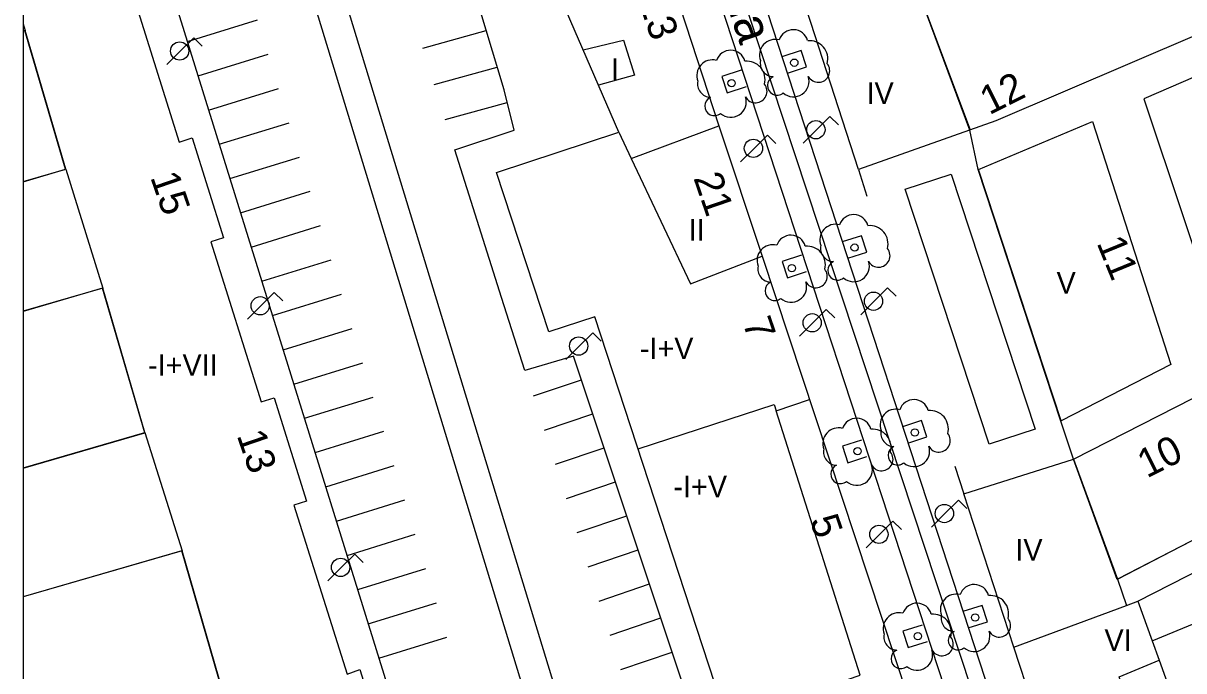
# Model space of a CAD drawing. Extents: x 282771 to 285132, y 4823109 to 4825496.
# Drawn here: x 282771.5 to 282852.4, y 4824185.1 to 4824230.3 of the extents above; entities that cross this region are included whole.
import ezdxf

# ---------------------------------------------------------------- set-up
doc = ezdxf.new("R2010")
doc.units = 0
for name, color, linetype in [('ACERA-BORDILLO', 7, 'Continuous'), ('ACERA-INTERIOR', 7, 'Continuous'), ('APARCAMIENTO', 7, 'Continuous'), ('ARBOL', 7, 'Continuous'), ('CALLE-EJE', 7, 'Continuous'), ('CALLE-TEXTO', 7, 'Continuous'), ('Default', 7, 'Continuous'), ('EDIFICIO', 7, 'Continuous'), ('FAROLA', 7, 'Continuous'), ('INTERIOR-EDIFICIO', 7, 'Continuous'), ('MEDIANERA', 7, 'Continuous'), ('NUM-PORTAL', 7, 'Continuous'), ('TXT-ALTURA-EDIFICIO', 7, 'Continuous'), ('URBANIZACION-AREA', 7, 'Continuous'), ('ZONA-VERDE', 7, 'Continuous')]:
    doc.layers.add(name, color=color, linetype=linetype)

msp = doc.modelspace()

# ---------------------------------------------------------------- linework, layer by layer
at = {"layer": 'ACERA-BORDILLO'}
for points in [[(282799.161, 4824295.551), (282835.662, 4824184.021), (282835.757, 4824183.279), (282835.546, 4824182.497), (282835.042, 4824181.863), (282834.387, 4824181.5), (282818.161, 4824176.147), (282817.829, 4824176.041), (282817.497, 4824176.001), (282817.071, 4824175.987), (282816.672, 4824176.067), (282816.181, 4824176.227), (282815.848, 4824176.413), (282815.649, 4824176.692), (282815.401, 4824177.212), (282819.311, 4824178.632), (282809.841, 4824207.062), (282806.451, 4824206.062), (282804.831, 4824211.152), (282801.568, 4824221.454), (282805.701, 4824222.822), (282805.001, 4824225.632), (282797.261, 4824251.381)], [(282879.24, 4824188.332), (282848.494, 4824172.664), (282848.052, 4824172.465), (282847.573, 4824172.304), (282847.063, 4824172.19), (282846.527, 4824172.128), (282845.974, 4824172.125), (282845.414, 4824172.185), (282844.856, 4824172.309), (282844.314, 4824172.498), (282843.796, 4824172.748), (282843.313, 4824173.053), (282842.874, 4824173.407), (282842.485, 4824173.799), (282842.149, 4824174.221), (282841.869, 4824174.662), (282841.643, 4824175.114), (282841.471, 4824175.567), (282802.311, 4824295.551)], [(282776.971, 4824248.201), (282804.061, 4824160.982), (282804.229, 4824160.567), (282804.388, 4824160.254), (282804.613, 4824159.959), (282804.901, 4824159.702), (282805.238, 4824159.502), (282805.609, 4824159.372), (282805.99, 4824159.317), (282806.36, 4824159.334), (282806.703, 4824159.413), (282823.891, 4824165.012), (282837.231, 4824169.622), (282838.141, 4824167.692)]]:
    msp.add_lwpolyline(points, dxfattribs=at)
at = {"layer": 'ACERA-INTERIOR'}
for points in [[(282891.09, 4824242.982), (282849.581, 4824224.992), (282855.131, 4824208.392)], [(282824.741, 4824226.782), (282826.071, 4824227.222), (282825.701, 4824228.362), (282824.361, 4824227.922)], [(282821.511, 4824226.992), (282820.181, 4824226.562), (282820.551, 4824225.422), (282821.891, 4824225.852)], [(282829.681, 4824220.082), (282830.281, 4824218.222)], [(282828.941, 4824213.892), (282830.271, 4824214.322), (282829.891, 4824215.462), (282828.561, 4824215.032)], [(282825.711, 4824214.102), (282824.381, 4824213.662), (282824.751, 4824212.522), (282826.081, 4824212.962)], [(282833.131, 4824201.012), (282834.461, 4824201.442), (282834.091, 4824202.582), (282832.761, 4824202.152)], [(282829.911, 4824201.222), (282828.581, 4824200.782), (282828.951, 4824199.642), (282830.281, 4824200.072)], [(282836.401, 4824199.392), (282837.031, 4824197.472)], [(282837.341, 4824188.122), (282838.671, 4824188.552), (282838.301, 4824189.692), (282836.971, 4824189.262)], [(282834.121, 4824188.322), (282832.791, 4824187.892), (282833.161, 4824186.752), (282834.491, 4824187.182)]]:
    msp.add_lwpolyline(points, dxfattribs=at)
at = {"layer": 'APARCAMIENTO'}
for p, q in [((282810.718, 4824176.878), (282783.673, 4824265.591)), ((282808.668, 4824176.253), (282781.622, 4824264.966))]:
    msp.add_line(p, q, dxfattribs=at)
for points in [[(282782.936, 4824228.996), (282787.821, 4824230.508)], [(282799.329, 4824228.545), (282803.761, 4824229.758)], [(282783.678, 4824226.609), (282788.554, 4824228.118)], [(282800.129, 4824226.011), (282804.526, 4824227.214)], [(282784.419, 4824224.221), (282789.287, 4824225.728)], [(282800.902, 4824223.56), (282805.223, 4824224.742)], [(282785.161, 4824221.834), (282790.02, 4824223.338)], [(282785.902, 4824219.446), (282790.753, 4824220.947)], [(282786.644, 4824217.059), (282791.486, 4824218.557)], [(282787.386, 4824214.671), (282792.219, 4824216.167)], [(282788.127, 4824212.284), (282792.951, 4824213.777)], [(282788.869, 4824209.897), (282793.684, 4824211.387)], [(282789.61, 4824207.509), (282794.417, 4824208.997)], [(282790.352, 4824205.122), (282795.15, 4824206.607)], [(282807.058, 4824204.292), (282810.388, 4824205.421)], [(282791.093, 4824202.734), (282795.883, 4824204.217)], [(282807.819, 4824201.91), (282811.178, 4824203.05)], [(282791.835, 4824200.347), (282796.616, 4824201.827)], [(282808.579, 4824199.528), (282811.968, 4824200.678)], [(282792.576, 4824197.959), (282797.349, 4824199.436)], [(282809.339, 4824197.146), (282812.758, 4824198.306)], [(282793.318, 4824195.572), (282798.082, 4824197.046)], [(282810.099, 4824194.764), (282813.548, 4824195.934)], [(282794.059, 4824193.184), (282798.815, 4824194.656)], [(282810.86, 4824192.382), (282814.338, 4824193.562)], [(282794.801, 4824190.797), (282799.548, 4824192.266)], [(282811.62, 4824190), (282815.128, 4824191.19)], [(282795.543, 4824188.409), (282800.281, 4824189.876)], [(282812.38, 4824187.618), (282815.918, 4824188.818)], [(282796.284, 4824186.022), (282801.014, 4824187.486)], [(282813.14, 4824185.236), (282816.708, 4824186.446)]]:
    msp.add_lwpolyline(points, dxfattribs=at)
at = {"layer": 'ARBOL'}
for centre in [(282825.221, 4824227.522), (282820.851, 4824226.092), (282829.421, 4824214.632), (282825.051, 4824213.202), (282833.621, 4824201.742), (282829.631, 4824200.442), (282837.821, 4824188.852), (282833.831, 4824187.552)]:
    msp.add_circle(centre, 0.255, dxfattribs=at)
for centre, radius, start, end in [((282825.151, 4824228.782), 1.038, 15.64228, 161.38435), ((282823.891, 4824228.052), 1.097, 75.4318, 200.55608), ((282826.281, 4824227.782), 1.272, 345.03273, 95.79925), ((282820.781, 4824227.352), 1.038, 15.64228, 161.38435), ((282819.521, 4824226.622), 1.097, 75.4318, 200.55608), ((282821.911, 4824226.352), 1.272, 345.03273, 95.79925), ((282823.781, 4824227.482), 0.935, 168.59898, 268.13236), ((282826.891, 4824226.952), 0.797, 208.96247, 38.99103), ((282819.411, 4824226.052), 0.935, 168.59898, 268.13236), ((282824.021, 4824225.932), 0.672, 113.73672, 309.4725), ((282825.161, 4824226.232), 1.086, 228.95447, 17.92796), ((282822.521, 4824225.522), 0.797, 208.96247, 38.99103), ((282819.651, 4824224.502), 0.672, 113.73672, 309.4725), ((282820.791, 4824224.802), 1.086, 228.95447, 17.92796), ((282829.351, 4824215.892), 1.038, 15.64228, 161.38435), ((282828.091, 4824215.162), 1.097, 75.4318, 200.55608), ((282830.481, 4824214.892), 1.272, 345.03273, 95.79925), ((282824.981, 4824214.462), 1.038, 15.64228, 161.38435), ((282823.721, 4824213.732), 1.097, 75.4318, 200.55608), ((282826.111, 4824213.462), 1.272, 345.03273, 95.79925), ((282827.981, 4824214.592), 0.935, 168.59898, 268.13236), ((282831.091, 4824214.062), 0.797, 208.96247, 38.99103), ((282823.611, 4824213.162), 0.935, 168.59898, 268.13236), ((282828.221, 4824213.042), 0.672, 113.73672, 309.4725), ((282829.361, 4824213.342), 1.086, 228.95447, 17.92796), ((282826.721, 4824212.632), 0.797, 208.96247, 38.99103), ((282823.851, 4824211.612), 0.672, 113.73672, 309.4725), ((282824.991, 4824211.912), 1.086, 228.95447, 17.92796), ((282833.551, 4824203.002), 1.038, 15.64228, 161.38435), ((282829.561, 4824201.702), 1.038, 15.64228, 161.38435), ((282832.291, 4824202.272), 1.097, 75.4318, 200.55608), ((282834.681, 4824202.002), 1.272, 345.03273, 95.79925), ((282828.301, 4824200.972), 1.097, 75.4318, 200.55608), ((282830.691, 4824200.702), 1.272, 345.03273, 95.79925), ((282832.181, 4824201.702), 0.935, 168.59898, 268.13236), ((282835.291, 4824201.172), 0.797, 208.96247, 38.99103), ((282828.191, 4824200.402), 0.935, 168.59898, 268.13236), ((282831.301, 4824199.872), 0.797, 208.96247, 38.99103), ((282832.421, 4824200.152), 0.672, 113.73672, 309.4725), ((282833.561, 4824200.452), 1.086, 228.95447, 17.92796), ((282828.431, 4824198.852), 0.672, 113.73672, 309.4725), ((282829.571, 4824199.152), 1.086, 228.95447, 17.92796), ((282837.751, 4824190.112), 1.038, 15.64228, 161.38435), ((282833.761, 4824188.812), 1.038, 15.64228, 161.38435), ((282836.491, 4824189.382), 1.097, 75.4318, 200.55608), ((282838.881, 4824189.112), 1.272, 345.03273, 95.79925), ((282832.501, 4824188.082), 1.097, 75.4318, 200.55608), ((282834.891, 4824187.812), 1.272, 345.03273, 95.79925), ((282836.381, 4824188.812), 0.935, 168.59898, 268.13236), ((282839.491, 4824188.282), 0.797, 208.96247, 38.99103), ((282832.391, 4824187.512), 0.935, 168.59898, 268.13236), ((282835.501, 4824186.982), 0.797, 208.96247, 38.99103), ((282836.621, 4824187.262), 0.672, 113.73672, 309.4725), ((282837.761, 4824187.562), 1.086, 228.95447, 17.92796), ((282832.631, 4824185.962), 0.672, 113.73672, 309.4725), ((282833.771, 4824186.262), 1.086, 228.95447, 17.92796)]:
    msp.add_arc(centre, radius, start, end, dxfattribs=at)
at = {"layer": 'CALLE-EJE'}
msp.add_lwpolyline([(282843.321, 4824166.432), (282800.711, 4824295.551), (282794.821, 4824314.791)], dxfattribs=at)
at = {"layer": 'Default'}
msp.add_lwpolyline([(285130.1, 4825495.5), (282771.5, 4825495.5), (282771.5, 4823109)], dxfattribs=at)
at = {"layer": 'EDIFICIO'}
for points in [[(282898.88, 4824321.471), (282912.62, 4824323.091), (282940.34, 4824326.381), (282943.34, 4824301.671), (282937.27, 4824300.901), (282938.01, 4824295.551), (282940.25, 4824279.361), (282936, 4824277.511), (282940.61, 4824266.921), (282891.09, 4824245.691), (282839.261, 4824223.472), (282829.681, 4824220.082), (282826.381, 4824230.322), (282817.731, 4824256.931), (282808.881, 4824283.891), (282805.061, 4824295.551), (282801.621, 4824306.061), (282803.871, 4824310.071), (282873.52, 4824318.471), (282891.09, 4824320.541), (282898.88, 4824321.471)], [(282815.731, 4824236.095), (282819.971, 4824223.132), (282822.977, 4824214.034), (282833.151, 4824183.242), (282821.351, 4824179.132), (282811.331, 4824209.802), (282808.121, 4824208.752), (282804.471, 4824219.872), (282813.001, 4824222.672), (282808.221, 4824233.742)], [(282778.871, 4824233.122), (282782.371, 4824221.992), (282783.281, 4824222.282), (282785.461, 4824215.312), (282784.571, 4824215.032), (282788.081, 4824203.872), (282788.981, 4824204.162), (282791.241, 4824196.952), (282790.351, 4824196.672), (282794.061, 4824184.912), (282794.941, 4824185.222), (282796.971, 4824178.772)], [(282771.5, 4824219.231), (282774.471, 4824220.102), (282771.641, 4824229.772), (282771.5, 4824229.73)], [(282843.811, 4824202.552), (282838.051, 4824220.082), (282846.001, 4824223.422), (282851.461, 4824206.492), (282843.811, 4824202.552)], [(282853.941, 4824176.712), (282847.841, 4824173.602), (282844.341, 4824175.082), (282840.511, 4824186.782), (282837.031, 4824197.472), (282840.631, 4824198.612), (282844.681, 4824199.892), (282873.13, 4824214.412)], [(282771.5, 4824199.275), (282779.981, 4824201.742), (282777.051, 4824211.812), (282771.5, 4824210.192)], [(282785.401, 4824183.702), (282782.571, 4824193.502), (282771.5, 4824190.296)]]:
    msp.add_lwpolyline(points, dxfattribs=at)
at = {"layer": 'FAROLA'}
for p, q in [((282783.378, 4824229.265), (282782.438, 4824228.335)), ((282783.968, 4824228.675), (282783.378, 4824229.265)), ((282782.438, 4824228.335), (282781.508, 4824227.395)), ((282827.702, 4824223.78), (282826.762, 4824222.85)), ((282828.292, 4824223.19), (282827.702, 4824223.78)), ((282823.352, 4824222.48), (282822.412, 4824221.55)), ((282823.942, 4824221.89), (282823.352, 4824222.48)), ((282826.762, 4824222.85), (282825.832, 4824221.91)), ((282822.412, 4824221.55), (282821.482, 4824220.61)), ((282831.717, 4824211.827), (282830.777, 4824210.897)), ((282832.307, 4824211.237), (282831.717, 4824211.827)), ((282788.989, 4824211.507), (282788.049, 4824210.577)), ((282789.579, 4824210.917), (282788.989, 4824211.507)), ((282830.777, 4824210.897), (282829.847, 4824209.957)), ((282788.049, 4824210.577), (282787.119, 4824209.637)), ((282827.445, 4824210.322), (282826.505, 4824209.392)), ((282828.035, 4824209.732), (282827.445, 4824210.322)), ((282826.505, 4824209.392), (282825.575, 4824208.453)), ((282811.176, 4824208.7), (282810.236, 4824207.77)), ((282811.766, 4824208.11), (282811.176, 4824208.7)), ((282810.236, 4824207.77), (282809.306, 4824206.83)), ((282836.656, 4824197.027), (282835.716, 4824196.097)), ((282837.246, 4824196.437), (282836.656, 4824197.027)), ((282832.093, 4824195.577), (282831.153, 4824194.647)), ((282832.683, 4824194.987), (282832.093, 4824195.577)), ((282835.716, 4824196.097), (282834.786, 4824195.157)), ((282831.153, 4824194.647), (282830.223, 4824193.707)), ((282794.592, 4824193.273), (282793.652, 4824192.343)), ((282795.182, 4824192.683), (282794.592, 4824193.273)), ((282793.652, 4824192.343), (282792.722, 4824191.403))]:
    msp.add_line(p, q, dxfattribs=at)
for centre in [(282782.398, 4824228.335), (282826.722, 4824222.85), (282822.372, 4824221.55), (282788.009, 4824210.577), (282830.737, 4824210.897), (282826.465, 4824209.392), (282810.196, 4824207.77), (282835.676, 4824196.097), (282831.113, 4824194.647), (282793.612, 4824192.343)]:
    msp.add_circle(centre, 0.637, dxfattribs=at)
at = {"layer": 'INTERIOR-EDIFICIO'}
for points in [[(282810.511, 4824228.422), (282813.331, 4824229.102), (282814.081, 4824226.652), (282811.581, 4824225.952)], [(282891.09, 4824213.972), (282886.98, 4824211.842), (282886, 4824211.332), (282877.65, 4824207.002), (282869.21, 4824202.632), (282863.641, 4824199.742), (282856.551, 4824196.072), (282847.731, 4824191.512), (282848.361, 4824189.682), (282849.151, 4824189.982), (282850.141, 4824187.232), (282858.421, 4824190.632), (282860.411, 4824191.232), (282860.101, 4824192.212), (282865.731, 4824193.862), (282866.121, 4824192.762), (282869.075, 4824194.177), (282872.03, 4824195.592), (282880.87, 4824200.592), (282889.29, 4824205.192), (282888.45, 4824206.762), (282891.09, 4824208.182)], [(282850.632, 4824185.872), (282851.661, 4824183.022), (282848.761, 4824182.012), (282847.841, 4824184.712), (282850.632, 4824185.872)]]:
    msp.add_lwpolyline(points, dxfattribs=at)
at = {"layer": 'MEDIANERA'}
for points in [[(282771.5, 4824230.227), (282771.641, 4824229.772)], [(282834.441, 4824230.96), (282837.471, 4824222.832)], [(282813.861, 4824220.852), (282819.971, 4824223.132)], [(282813.001, 4824222.672), (282813.861, 4824220.852)], [(282813.861, 4824220.852), (282817.991, 4824212.112)], [(282774.471, 4824220.102), (282777.051, 4824211.812)], [(282817.991, 4824212.112), (282822.977, 4824214.034)], [(282814.331, 4824200.602), (282823.811, 4824203.702), (282823.953, 4824203.253)], [(282823.953, 4824203.253), (282826.271, 4824204.042)], [(282820.521, 4824181.652), (282829.801, 4824184.822), (282823.953, 4824203.253)], [(282779.981, 4824201.742), (282782.571, 4824193.502)], [(282844.681, 4824199.892), (282847.731, 4824191.512)], [(282849.151, 4824189.982), (282857.221, 4824194.102)], [(282840.511, 4824186.782), (282848.361, 4824189.682)], [(282850.141, 4824187.232), (282850.632, 4824185.872)]]:
    msp.add_lwpolyline(points, dxfattribs=at)
at = {"layer": 'URBANIZACION-AREA'}
msp.add_lwpolyline([(282919.335, 4824228.66), (282847.713, 4824191.5), (282844.663, 4824199.88), (282843.793, 4824202.54), (282838.033, 4824220.07), (282837.453, 4824222.82), (282834.424, 4824230.948), (282877.455, 4824250.669)], dxfattribs=at)
at = {"layer": 'ZONA-VERDE'}
for p, q in [((282771.622, 4824229.76), (282771.5, 4824229.724)), ((282771.5, 4824229.724), (282771.5, 4824219.224)), ((282774.452, 4824220.09), (282771.622, 4824229.76)), ((282771.5, 4824219.224), (282774.452, 4824220.09)), ((282832.948, 4824218.708), (282836.143, 4824219.76)), ((282836.143, 4824219.76), (282841.997, 4824201.976)), ((282838.802, 4824200.924), (282832.948, 4824218.708)), ((282777.032, 4824211.8), (282771.5, 4824210.185)), ((282779.962, 4824201.73), (282777.032, 4824211.8)), ((282771.5, 4824210.185), (282771.5, 4824199.268)), ((282841.997, 4824201.976), (282838.802, 4824200.924)), ((282771.5, 4824199.268), (282779.962, 4824201.73)), ((282782.552, 4824193.489), (282771.5, 4824190.289)), ((282785.382, 4824183.689), (282782.552, 4824193.489)), ((282771.5, 4824190.289), (282771.5, 4824155.094))]:
    msp.add_line(p, q, dxfattribs=at)

# ---------------------------------------------------------------- texts
at = {"layer": 'CALLE-TEXTO'}
msp.add_text('Calle Ceriñola', height=2.5, rotation=288.26311, dxfattribs=at).set_placement((282814.878, 4824248.632))
at = {"layer": 'NUM-PORTAL'}
for s, rotation, p in [('23', 288.92004, (282814.353, 4824231.76)), ('12', 26.58004, (282838.8, 4824223.846)), ('15', 288.92004, (282780.339, 4824219.547)), ('21', 288.92004, (282818.179, 4824219.494)), ('11', 292.26004, (282846.262, 4824214.964)), ('7', 288.92004, (282821.603, 4824209.408)), ('13', 288.92004, (282786.362, 4824201.553)), ('10', 26.58004, (282849.776, 4824198.534)), ('5', 288.92004, (282826.283, 4824195.639))]:
    msp.add_text(s, height=2, rotation=rotation, dxfattribs=at).set_placement(p)
at = {"layer": 'TXT-ALTURA-EDIFICIO'}
for s, p in [('I', (282812.45, 4824226.322)), ('IV', (282830.252, 4824224.652)), ('II', (282817.87, 4824215.122)), ('V', (282843.492, 4824211.432)), ('-I+V', (282814.461, 4824206.864)), ('-I+VII', (282780.199, 4824205.702)), ('-I+V', (282816.8, 4824197.232)), ('IV', (282840.622, 4824192.822)), ('VI', (282846.83, 4824186.523))]:
    msp.add_text(s, height=1.5, rotation=0.00004, dxfattribs=at).set_placement(p)

doc.saveas('drawing.dxf')
